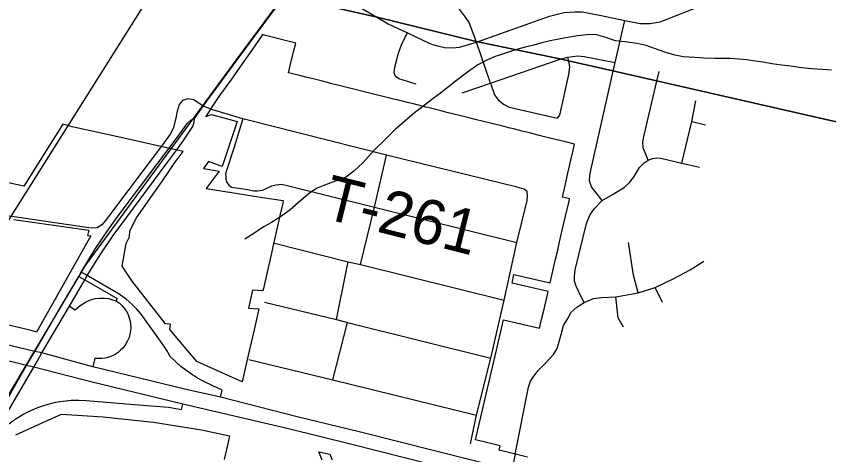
# Model space of a CAD drawing. Extents: x 114843 to 284848, y 317643 to 566895.
# Drawn here: x 184727 to 190209, y 365050 to 368007 of the extents above; entities that cross this region are included whole.
import ezdxf

# ---------------------------------------------------------------- set-up
doc = ezdxf.new("R2010")
doc.units = 0
for name, color, linetype in [('GM_X_City_Street', 7, 'Continuous'), ('GM_X_Corporation', 7, 'Continuous'), ('GM_X_Interchange_Ramps', 7, 'Continuous'), ('GM_X_Interstate_Route', 7, 'Continuous'), ('GM_X_Minor_River', 7, 'Continuous'), ('GM_X_Rail_Line', 7, 'Continuous'), ('GM_X_State_Route', 7, 'Continuous'), ('GM_X_Township', 7, 'Continuous'), ('GM_X_Township_Road', 7, 'Continuous'), ('GM_X_Township_Road_Text', 7, 'Continuous'), ('GM_X_US_Route', 7, 'Continuous')]:
    doc.layers.add(name, color=color, linetype=linetype)

msp = doc.modelspace()

# ---------------------------------------------------------------- linework, layer by layer
at = {"layer": 'GM_X_City_Street'}
for p, q in [((189284.5, 367297.7), (189377.6, 367275.4)), ((189086.1, 366076.4), (189036.7, 366177.9))]:
    msp.add_line(p, q, dxfattribs=at)
for points in [[(187927.2, 367554.7), (187831.3, 367833.2), (187782.7, 367964), (187758.6, 367999.7), (187716.7, 368054.2), (187580.4, 368196.4), (187525.1, 368271.5), (187492.6, 368357), (187482.8, 368400.9), (187476.1, 368458.5), (187476.9, 368501.5), (187485.9, 368554), (187553.1, 368838.4), (187570.9, 369015.2), (187605.1, 369103.5), (187653.2, 369181.7), (187693.4, 369245.1)], [(186656.3, 368304.9), (187039.7, 368071.2), (187163.3, 367998.6), (187235.3, 367956.3), (187365.6, 367894.3), (187512.5, 367825.3), (187536.4, 367815.9), (187577, 367804.3), (187616.1, 367797.4), (187671.7, 367793.9), (187717.8, 367798.9), (187831.3, 367833.2), (188325.5, 368007.6), (188423.6, 368032.6), (188492.3, 368037.1), (188546.1, 368036.2), (188674.2, 368012.9), (188833.3, 367977.7), (188935.8, 367958.2), (189003.1, 367958.7), (189071.7, 367969.9), (189529.5, 368152.3)], [(188681, 366765.2), (188609.1, 366856.7), (188593.8, 366897.8), (188596.3, 366935.4), (188605.4, 366977.6), (188754, 367636.3), (188768, 367694.5), (188833.3, 367977.7)], [(187426.2, 367548.7), (187307.5, 367584.5), (187285.9, 367601), (187276.1, 367627.2), (187282.2, 367663), (187307, 367758.6), (187328.8, 367820), (187365.6, 367894.3)], [(187735.2, 367489.7), (187927.2, 367554.7), (188395.7, 367718), (188448.7, 367731.2), (188515.7, 367740.1), (188559.1, 367736.2), (188768, 367694.5)], [(188379, 367319.9), (188394.3, 367341), (188455.2, 367615.3), (188461.8, 367665.7), (188454.4, 367704.6), (188448.7, 367731.2)], [(188990.9, 367037.7), (188956.6, 367119.6), (188954.3, 367159.8), (188964.1, 367205.8), (189048.8, 367569.2), (189064.7, 367634.7)], [(187927.2, 367554.7), (187953.1, 367476.1), (187977.1, 367445.6), (188013.6, 367415.1), (188052.9, 367393), (188379, 367319.9)], [(189217.9, 367017.1), (189284.5, 367297.7), (189312.5, 367437.2)], [(188559.4, 366077.2), (188535, 366120.6), (188503.6, 366186), (188494.2, 366221.7), (188493, 366254.7), (188498.2, 366296.9), (188574.3, 366609.7), (188596.4, 366666.1), (188628, 366711.4), (188681, 366765.2), (188754.8, 366807.1), (188830.5, 366854.5), (188865, 366886.6), (188891, 366918.7), (188932.7, 366988.1), (188963.4, 367019.3), (188990.9, 367037.7)], [(188990.9, 367037.7), (189019.8, 367047.3), (189051.4, 367051.6), (189075.6, 367049.1), (189217.9, 367017.1), (189336.5, 366989.7)], [(188922.3, 366141.3), (188892.1, 366262.2), (188857.5, 366481.2)], [(188451.9, 365976.4), (188469.1, 366008.6), (188510.1, 366045.6), (188559.4, 366077.2), (188621.6, 366103.3), (188676.6, 366111.1), (188772, 366115.4), (188922.3, 366141.3), (189036.7, 366177.9), (189163.8, 366238.4), (189273.5, 366296.1), (189365.8, 366356.7)], [(188824, 365910.2), (188788.1, 365972.6), (188772, 366115.4)], [(188099.8, 365087.6), (188183.7, 365506.5), (188196.3, 365547), (188214.4, 365573.7), (188248, 365618.9), (188296.3, 365666.1), (188351, 365726.1), (188376.3, 365766.6), (188403.2, 365860.4), (188419.3, 365921.1), (188451.9, 365976.4)]]:
    msp.add_lwpolyline(points, dxfattribs=at)
at = {"layer": 'GM_X_Corporation'}
for points in [[(188176.6, 365033.9), (187985.9, 365081), (187991.7, 365110.8), (187825.1, 365150.8), (187939.5, 365639.8), (187968.1, 365754.8), (188015.2, 365960.3), (188257.9, 365904.6), (188271.3, 365962), (188285.4, 366022.6), (188308, 366119.9), (188315.3, 366151), (188071.7, 366207), (188085, 366265.4), (188328.6, 366208.9), (188349.5, 366298.3), (188354.5, 366320.1), (188365.9, 366369), (188380.2, 366430.3), (188393.2, 366486.1), (188406.6, 366543.9), (188420.2, 366602.3), (188433.6, 366659.7), (188457.1, 366760.6), (188460.5, 366775.4), (188412.5, 366787.5), (188425.5, 366844.9), (188449.2, 366950), (188468.9, 367037.6), (188483.3, 367101.6), (188493, 367144.5), (188441.4, 367157.4), (188318.5, 367188), (188272.8, 367199.4), (188255.9, 367203.6), (188197.8, 367218.1), (188159.9, 367227.5), (188140, 367232.5), (188082.4, 367246.9), (188048.2, 367255.4), (188018.6, 367262.8), (187934.7, 367283.8), (187822.3, 367311.8), (187798.1, 367317.8), (187727, 367335.5), (187632.1, 367359.1), (187593.9, 367368.7), (187504.9, 367391.2), (187490.6, 367394.8), (187407.2, 367415.8), (187375.9, 367423.5), (187315.6, 367438.1), (187262.3, 367451.1), (187247.4, 367454.7), (187137.1, 367481.6), (187092.6, 367492.4), (186985.9, 367519.5), (186974.4, 367522.4), (186905.8, 367539.8), (186885.1, 367545), (186847.7, 367554.6), (186826.9, 367559.8), (186793.2, 367568.4), (186747.6, 367579.9), (186680.9, 367596.9), (186638.7, 367607.6), (186564.3, 367626.4), (186575.4, 367675.8), (186597.7, 367766.8), (186612.3, 367826.5), (186408.2, 367878.2), (186388.7, 367883.5), (186381.9, 367873.7), (186315.6, 367777.8), (186252, 367686), (186178.3, 367583.5), (186093.8, 367465.9), (186049.3, 367398.5), (186005.8, 367331.5), (186045, 367343.5), (186216.8, 367298.2), (186148, 367088.5), (186117.3, 366995), (186025, 367027.3), (185990.1, 366981), (186096.5, 366963.3), (186008.2, 366844.7), (186221, 366811.7), (186389.8, 366785.4), (186528.3, 366763.9), (186524.5, 366746.7), (186507.8, 366672.9), (186469.1, 366502.3), (186466.8, 366492), (186457.7, 366451.5), (186448.2, 366409.7), (186419.1, 366281.7), (186394.2, 366171.7), (186390.6, 366154.6), (186321.8, 366159.7), (186293.2, 366039.1), (186363.2, 366033.8), (186331.1, 365893.1), (186291.9, 365721.2), (186281, 365672.1), (186251.2, 365541.1), (185944.2, 365680.2), (185762.4, 365894.6), (185768.4, 365930.4), (185733.4, 365932.9), (185612.5, 366088.4), (185509.7, 366220.3), (185440.6, 366321.6), (185468.2, 366475.1), (185492.1, 366520.2), (185492.8, 366559.7), (185537.7, 366647.3), (185660.1, 366821.3), (185709.2, 366890.3), (185755.5, 366961.1), (185793.1, 367013.4), (185852.1, 367095.4), (185652.5, 367139.6), (185432.8, 367188.5), (185104, 367261.7), (185041.8, 367279.6), (184778.8, 366860.6), (184674.6, 366883.6)], [(184711.4, 366636.6), (185215.7, 366565.2), (185207.3, 366528.5), (185229.1, 366525.4), (184864, 365877.5), (184828.1, 365887.6), (184551.7, 365954.2)], [(184723.7, 365185.7), (184901.4, 365265.2), (185031.5, 365323.5), (185314.3, 365305.3), (185630.6, 365273.3), (185653.4, 365269.7), (185977.8, 365217.3), (186166.4, 365177.4), (186152.2, 365114.1), (186130.7, 365017.6)], [(186791, 365014.3), (186768.9, 365070.5), (186842, 365053.3), (186858.5, 365016.2)]]:
    msp.add_lwpolyline(points, dxfattribs=at)
at = {"layer": 'GM_X_Interchange_Ramps'}
msp.add_line((185206.4, 366258.9), (185165.2, 366281.9), dxfattribs=at)
for points in [[(185148.2, 366252.4), (185190.3, 366230.8), (185407.5, 366104), (185398.4, 366087.7)], [(185752.3, 365737.3), (185746.6, 365746.8), (185722.8, 365785.3), (185568.8, 365998.1), (185541.2, 366031.3), (185508.7, 366063.2), (185468.7, 366099.8), (185420.6, 366132.1), (185206.4, 366258.9)], [(185086.6, 366051.9), (185123.6, 366027.5), (185157.7, 366056.1), (185194.9, 366080), (185228.2, 366094.8), (185260.3, 366103.2), (185289.5, 366106.8), (185319.9, 366105.8), (185350, 366103.4), (185376.6, 366095.9), (185398.4, 366087.7), (185421.2, 366074.1), (185439.7, 366057.1), (185455.1, 366039.4), (185468.6, 366019.8), (185481.3, 365995.4), (185492.1, 365965), (185497.3, 365939.6), (185499.2, 365901.4), (185496.3, 365874.2), (185488.1, 365841.9), (185475.8, 365813.1), (185462.1, 365790.3), (185446, 365769.6), (185428.9, 365752.6), (185413.6, 365740.1), (185393.9, 365727.2), (185370.2, 365715.4), (185345.3, 365706.7), (185327.9, 365702.6), (185304.9, 365699.4), (185257.4, 365699.1), (185244, 365643.9)], [(186103.9, 365439.3), (186115.4, 365485), (186047.8, 365517.9), (185993.3, 365543.4), (185950.4, 365567), (185909.6, 365592.6), (185871.6, 365619.6), (185838.1, 365646.2), (185806.3, 365674.2), (185766.4, 365713.7), (185752.3, 365737.3)], [(184595.1, 365213), (184612.8, 365202.6), (184650, 365236), (184676.6, 365257.9), (184703.7, 365278.2), (184730.4, 365296.5), (184771.4, 365321.4), (184808.6, 365341), (184841.5, 365356.3), (184873.1, 365369.2), (184905.8, 365380.8), (184942.7, 365392), (184994.3, 365404.2), (185041.1, 365412), (185097.8, 365417.5), (185148.6, 365418.7), (185199.6, 365416.5), (185607.8, 365382.7), (185754, 365370.9), (185841.8, 365354.7), (185850.4, 365391.4)]]:
    msp.add_lwpolyline(points, dxfattribs=at)
at = {"layer": 'GM_X_Interstate_Route'}
for points in [[(184940.8, 365725.6), (184900.4, 365736.5), (184852.1, 365747.5), (184426.2, 365847.3), (183466.6, 366080.5), (182891, 366220.9), (182536, 366310.8)], [(190356.2, 364246.3), (189942.5, 364377.7), (189585.6, 364474.2), (189126.5, 364593.3), (188260.7, 364806.5), (188057.9, 364850.7), (186981.8, 365122.5), (186562.9, 365224.5), (185850.4, 365391.4), (185220.8, 365545.1), (184845, 365640.4), (184796.9, 365652.1), (184403, 365748.4)], [(192417.6, 363433.4), (192329.7, 363484.1), (191976.7, 363673.9), (191668.1, 363822.4), (191390.1, 363949.6), (190919.7, 364154.8), (190419.4, 364337), (190006.5, 364463.5), (189647.7, 364563.4), (189186.2, 364674.9), (188320.5, 364888.1), (188074, 364945.2), (187041.5, 365204.1), (186622.7, 365306), (186103.9, 365439.3), (185873.6, 365490.3), (185244, 365643.9), (184940.8, 365725.6)]]:
    msp.add_lwpolyline(points, dxfattribs=at)
at = {"layer": 'GM_X_Minor_River'}
msp.add_lwpolyline([(190227.6, 367642.5), (190163.6, 367648.9), (190097.6, 367653.3), (190025.6, 367659.8), (189949.7, 367670.3), (189891.7, 367676.7), (189825.7, 367687.1), (189765.7, 367697.6), (189711.8, 367703.9), (189655.8, 367712.3), (189601.8, 367718.7), (189545.8, 367721), (189439.7, 367721.7), (189367.7, 367724.2), (189305.7, 367728.6), (189229.7, 367733.1), (189169.8, 367745.5), (189103.9, 367763.9), (188976.1, 367808.9), (188916.1, 367823.3), (188850.2, 367831.7), (188770.2, 367840.3), (188698.3, 367866.8), (188634.4, 367883.2), (188574.3, 367881.6), (188514.3, 367874), (188448.2, 367864.4), (188398.1, 367854.7), (188330, 367841.1), (188271.9, 367827.4), (188219.7, 367811.7), (188161.6, 367798.1), (188111.5, 367784.4), (188061.4, 367768.6), (188007.2, 367750.9), (187957.1, 367735.2), (187900.9, 367711.5), (187840.7, 367679.8), (187772.4, 367630.2), (187698, 367574.5), (187643.7, 367530.8), (187589.4, 367489), (187539.1, 367451.3), (187466.7, 367395.6), (187414.4, 367355.8), (187346, 367298.1), (187285.7, 367246.4), (187217.2, 367178.7), (187142.7, 367103), (187066.1, 367019.3), (187003.7, 366961.6), (186947.4, 366919.8), (186879.2, 366894.2), (186813, 366870.6), (186756.8, 366846.9), (186704.6, 366815.1), (186648.3, 366767.4), (186575.8, 366701.7), (186515.5, 366658), (186449.2, 366616.3), (186399, 366588.6), (186330.7, 366542.9), (186268.4, 366503.2)], dxfattribs=at)
at = {"layer": 'GM_X_Rail_Line'}
for points in [[(196041.6, 380963.5), (194033.4, 377563.3), (193868.1, 377325.2), (192058.1, 375431.3), (190340.5, 374234.8), (188290.1, 370932.4), (187383.2, 369296.1), (186211.4, 367713.7), (185191.3, 366327.4), (183802.2, 363991.4), (182496.1, 361739.6), (179755.4, 357652.8), (178697.7, 356015.2), (176027.5, 351942.2), (171808.5, 345313.1), (170010.5, 342458.8), (166009.2, 336033.6), (165560.1, 335287.7), (165457.7, 335042), (165304.5, 334515.6), (164243.2, 330883.3)], [(180736.9, 360397.7), (180936.5, 360709.5), (181127.8, 361014.5), (181203.2, 361131), (181495.7, 361596.5), (183314.8, 364478.4), (184136.7, 365782.3), (184333.5, 366090), (184399, 366194.1), (185312.5, 367643.3), (186094.8, 368883.9), (186194, 369044.8), (186328, 369267.7), (186628.1, 369750.6), (186734.2, 369916.1), (186812.3, 370045), (186889, 370165.2), (186963.5, 370284.4), (187130.1, 370542.6), (187284.5, 370784.3), (187414.5, 370983.4), (187549.5, 371194.4), (187754, 371517.7)]]:
    msp.add_lwpolyline(points, dxfattribs=at)
at = {"layer": 'GM_X_State_Route'}
for p, q in [((185988.6, 367401.6), (186242.3, 367746)), ((185930.3, 367318), (185988.6, 367401.6)), ((185190.3, 366230.8), (185206.4, 366258.9)), ((185086.6, 366051.9), (185190.3, 366230.8))]:
    msp.add_line(p, q, dxfattribs=at)
for points in [[(186242.3, 367746), (186534.1, 368142), (186559.8, 368176.3)], [(185809.4, 367106.4), (185855.4, 367168.4), (185918, 367264.4), (185926.3, 367293.5), (185930.3, 367318)], [(185206.4, 366258.9), (185297.2, 366404.2), (185380.4, 366528.3), (185472.2, 366651.7), (185742, 367015.4), (185809.4, 367106.4)], [(184867.1, 365678.8), (184900.4, 365736.5), (185086.6, 366051.9)], [(184595.1, 365213), (184634.8, 365279.3), (184845, 365640.4), (184867.1, 365678.8)]]:
    msp.add_lwpolyline(points, dxfattribs=at)
at = {"layer": 'GM_X_Township'}
for points in [[(205863.2, 363742), (199063.9, 365202.5), (198263.5, 365328.3), (198158.4, 365346.5), (195803.7, 365900.1), (193600.8, 366427), (192977.8, 366676.8), (191394.8, 367037.4), (189047.6, 367572), (188752.8, 367639.1), (188453.2, 367707.4), (188394.5, 367720.8), (187830.1, 367836), (187162.2, 368001.5), (186532.9, 368144.8), (182913.3, 368969.2), (177781.1, 370138.2)], [(177781.1, 370138.2), (182913.3, 368969.2), (186532.9, 368144.8), (187162.2, 368001.5), (187830.1, 367836), (188394.5, 367720.8), (188453.2, 367707.4), (188752.8, 367639.1), (189047.6, 367572), (191394.8, 367037.4), (192977.8, 366676.8), (193600.8, 366427), (195803.7, 365900.1), (198158.4, 365346.5), (198263.5, 365328.3), (199063.9, 365202.5), (205863.2, 363742)]]:
    msp.add_lwpolyline(points, dxfattribs=at)
at = {"layer": 'GM_X_Township_Road'}
msp.add_line((186861.9, 365554.7), (186961.5, 365942.3), dxfattribs=at)
for points in [[(185944.8, 367429.4), (185922.9, 367443.3), (185883.6, 367450.2), (185848.8, 367439.8), (185827.2, 367412.1), (185811.6, 367366.9), (185804.6, 367318.9), (185786.3, 367250.4), (185764.7, 367211.1), (185712.9, 367139.5), (185631.2, 367030.6)], [(187792.3, 365124.9), (187832, 365316.8), (187928.9, 365702.6), (188018, 366092.4), (188105.1, 366481.2), (188174.5, 366764.2), (188177.2, 366797.4), (188173.1, 366824.8), (188153.4, 366841.3), (188105.4, 366855.6), (187224.9, 367071.2), (186255.2, 367314.9), (186054.2, 367375.9), (185988.6, 367401.6), (185944.8, 367429.4)], [(186255.2, 367314.9), (186195.4, 367118.3), (186145.3, 366967.2), (186139.7, 366945.3), (186139.9, 366926.4), (186140, 366909.3), (186148.7, 366886.6), (186160.2, 366868.7), (186180.2, 366855.5), (186243.8, 366845.6), (186287.5, 366839.2), (186329.3, 366830.1), (186354.9, 366829.3), (186389.9, 366834.3), (186452.3, 366863.2), (186481.6, 366871), (186516.7, 366874.1), (186553.7, 366866.8), (187143.7, 366719.3), (188105.1, 366481.2)], [(187048.8, 366332.7), (187143.7, 366719.3), (187224.9, 367071.2)], [(185631.2, 367030.6), (185329.2, 366628.9), (185304.1, 366600.7), (185272.3, 366580.5), (185232.4, 366577.6), (184620.7, 366669), (184599.2, 366687.5), (184609.6, 366718.2), (184633.3, 366758.3), (184641.3, 366771.9)], [(186469.3, 366477.4), (186966.1, 366350.1), (187048.8, 366332.7), (188018, 366092.4)], [(186887.4, 365962.6), (186954.2, 366296.9), (186966.1, 366350.1)], [(186401.3, 366078.4), (186887.4, 365962.6), (186961.5, 365942.3), (187928.9, 365702.6)], [(186295.7, 365692.9), (186861.9, 365554.7), (187832, 365316.8)], [(188051.7, 364814.5), (188057.9, 364850.7), (188074, 364945.2), (188099.8, 365087.6)]]:
    msp.add_lwpolyline(points, dxfattribs=at)
at = {"layer": 'GM_X_US_Route'}
for p, q in [((185988.6, 367401.6), (186242.3, 367746)), ((185930.3, 367318), (185988.6, 367401.6)), ((185190.3, 366230.8), (185206.4, 366258.9)), ((185086.6, 366051.9), (185190.3, 366230.8))]:
    msp.add_line(p, q, dxfattribs=at)
for points in [[(186242.3, 367746), (186534.1, 368142), (186559.8, 368176.3)], [(184476.9, 365051.7), (184478, 365073.5), (184480.7, 365106.6), (184592.7, 365300.9), (184796.9, 365652.1), (184852.1, 365747.5), (185044.5, 366073.6), (185148.2, 366252.4), (185165.2, 366281.9), (185260.9, 366441.7), (185346.7, 366567.5), (185420.6, 366669.3), (185813.3, 367190), (185882.4, 367285.7), (185907.2, 367308.2), (185930.3, 367318)], [(185809.4, 367106.4), (185855.4, 367168.4), (185918, 367264.4), (185926.3, 367293.5), (185930.3, 367318)], [(185206.4, 366258.9), (185297.2, 366404.2), (185380.4, 366528.3), (185472.2, 366651.7), (185742, 367015.4), (185809.4, 367106.4)], [(184867.1, 365678.8), (184900.4, 365736.5), (185086.6, 366051.9)], [(184595.1, 365213), (184634.8, 365279.3), (184845, 365640.4), (184867.1, 365678.8)]]:
    msp.add_lwpolyline(points, dxfattribs=at)

# ---------------------------------------------------------------- texts
at = {"layer": 'GM_X_Township_Road_Text'}
msp.add_text('T-261', height=300.02, rotation=345.8984, dxfattribs=at).set_placement((186783.8, 366649.1))

doc.saveas('drawing.dxf')
